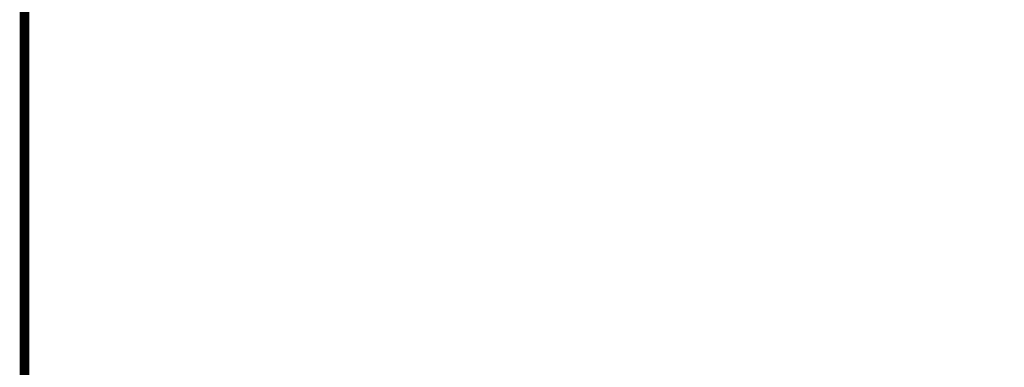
# Model space of a CAD drawing. Header units: metres. Extents: x -699 to 2316, y -1199 to 781.
# Tile 288 of 593: x 275 to 378, y 48 to 85. Entities that reach past the tile are written whole.
import ezdxf

# ---------------------------------------------------------------- set-up
doc = ezdxf.new("R2010")
doc.units = ezdxf.units.M
doc.layers.add('to-xx-view', color=1, linetype='Continuous', lineweight=25, plot=False)

msp = doc.modelspace()

# ---------------------------------------------------------------- linework, layer by layer
at = {"layer": 'to-xx-view', "const_width": 1}
msp.add_lwpolyline([(275.9176494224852, 172.4900894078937), (479.4814291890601, 172.4900894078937), (479.4814291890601, -14.19073007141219), (275.9176494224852, -14.19073007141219)], close=True, dxfattribs=at)

doc.saveas('drawing.dxf')
